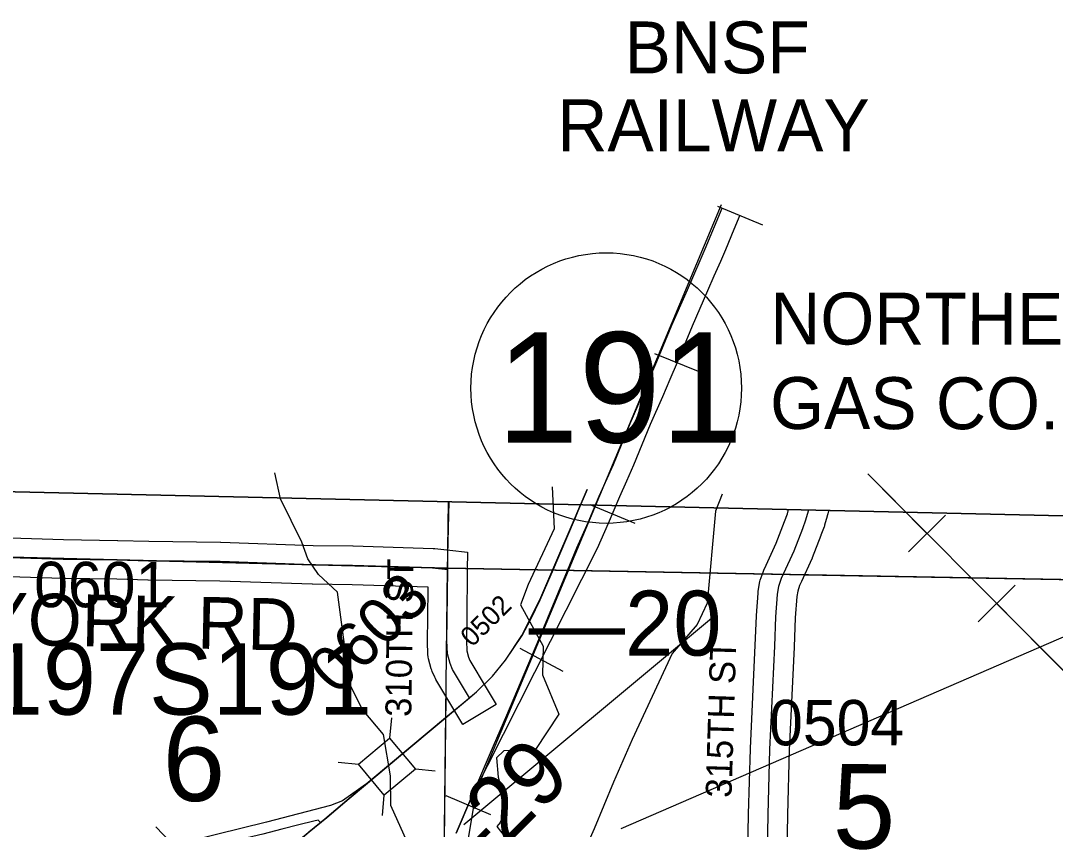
# Model space of a CAD drawing. Extents: x -132.8 to -73.3, y -60 to -26.
# Drawn here: x -109.248 to -107.653, y -33.15 to -31.904 of the extents above; entities that cross this region are included whole.
import ezdxf

# ---------------------------------------------------------------- set-up
doc = ezdxf.new("R2010")
doc.units = 0
for name, color, linetype in [('tdCoClipBndry', 7, 'Continuous'), ('tdCoCoBndry', 7, 'Continuous'), ('tdCoCoBndryPart', 7, 'Continuous'), ('tdCoHydroRiver', 7, 'Continuous'), ('tdCoIntCL', 7, 'Continuous'), ('tdCoIntRamp', 7, 'Continuous'), ('tdCoPipe', 7, 'Continuous'), ('tdCoPipeTxt', 7, 'Continuous'), ('tdCoPriCL', 7, 'Continuous'), ('tdCoPrimary', 7, 'Continuous'), ('tdCoPriNonDiv', 7, 'Continuous'), ('tdCoPriNonDivCL', 7, 'Continuous'), ('tdCoRRCL', 7, 'Continuous'), ('tdCoRROwnerTxt', 7, 'Continuous'), ('tdCoSecRdNmbr', 7, 'Continuous'), ('tdCoSecRdTxt', 7, 'Continuous'), ('tdCoSecRteBand', 7, 'Continuous'), ('tdCoSecRteCL', 7, 'Continuous'), ('tdCoSectLine', 7, 'Continuous'), ('tdCoSectLinePart', 7, 'Continuous'), ('tdCoSectNmbr', 7, 'Continuous'), ('tdCoShieldStRte', 7, 'Continuous'), ('tdCoStrucNonDivPri', 7, 'Continuous'), ('tdCoStrucPriMaintName', 7, 'Continuous'), ('tdCoStrucSec', 7, 'Continuous'), ('tdCoSurfBitum', 7, 'Continuous'), ('tdCoSurfEarth', 7, 'Continuous'), ('tdCoSurfGravel', 7, 'Continuous'), ('tdCoSurfLNO', 7, 'Continuous'), ('tdCoTwpBndryShd', 7, 'Continuous'), ('tdStHwyIntRefPost1', 7, 'Continuous'), ('tdStHwyPriRefPost1', 7, 'Continuous'), ('tdStHwyPriRefPost5', 7, 'Continuous')]:
    doc.layers.add(name, color=color, linetype=linetype)

msp = doc.modelspace()

# ---------------------------------------------------------------- linework, layer by layer
at = {"layer": 'tdCoClipBndry'}
msp.add_lwpolyline([(-120.4505, -32.3055), (-117.456, -32.3982), (-111.5199, -32.564), (-109.5263, -32.624), (-105.5992, -32.7139)], dxfattribs=at)
at = {"layer": 'tdCoCoBndry'}
for p, q in [((-108.5898, -32.7478), (-109.5286, -32.724)), ((-109.5286, -32.724), (-108.5898, -32.7478)), ((-107.591, -32.766), (-108.5898, -32.7478)), ((-108.5898, -32.7478), (-107.591, -32.766))]:
    msp.add_line(p, q, dxfattribs=at)
for points in [[(-105.5992, -32.7139), (-109.5263, -32.624), (-111.5199, -32.564), (-117.456, -32.3982), (-120.4505, -32.3055)], [(-118.4546, -32.4661), (-117.4589, -32.4981), (-116.4617, -32.5233), (-115.465, -32.5533), (-114.5074, -32.5812), (-113.5104, -32.6094), (-112.5172, -32.6357), (-111.5227, -32.6639), (-110.5246, -32.6927), (-109.5289, -32.724), (-108.5902, -32.7478), (-107.5913, -32.766), (-106.5995, -32.7917), (-105.6015, -32.8138)], [(-118.4542, -32.4661), (-117.4585, -32.4981), (-116.4613, -32.5233), (-115.4646, -32.5533), (-114.507, -32.5812), (-113.51, -32.6094), (-112.5168, -32.6357), (-111.5223, -32.6639), (-110.5242, -32.6927), (-109.5286, -32.724), (-108.5898, -32.7478), (-107.591, -32.766), (-106.5991, -32.7917), (-105.6011, -32.8138)], [(-118.4542, -32.4661), (-117.4585, -32.4981), (-116.4613, -32.5233), (-115.4646, -32.5533), (-114.507, -32.5812), (-113.51, -32.6094), (-112.5168, -32.6357), (-111.5223, -32.6639), (-110.5242, -32.6927), (-109.5286, -32.724), (-108.5898, -32.7478), (-107.591, -32.766), (-106.5991, -32.7917), (-105.6011, -32.8138)]]:
    msp.add_lwpolyline(points, dxfattribs=at)
at = {"layer": 'tdCoCoBndryPart'}
for points in [[(-108.5606, -32.7484), (-108.1051, -32.7566)], [(-108.0403, -32.7578), (-107.5913, -32.766), (-107.3632, -32.7719)]]:
    msp.add_lwpolyline(points, dxfattribs=at)
at = {"layer": 'tdCoHydroRiver'}
for points in [[(-108.6525, -33.1697), (-108.6774, -33.1134), (-108.6779, -33.0676), (-108.689, -33.0042), (-108.7212, -32.9656), (-108.7408, -32.9272), (-108.7595, -32.7847), (-108.7888, -32.7572), (-108.8056, -32.7331), (-108.8145, -32.7076), (-108.8476, -32.6406), (-108.8561, -32.6009)], [(-108.4289, -32.6222), (-108.4257, -32.687), (-108.4656, -32.7728), (-108.4774, -32.8041), (-108.4427, -32.8681), (-108.4437, -32.9123), (-108.4184, -32.9728), (-108.4544, -33.0272), (-108.5034, -33.0292), (-108.5147, -33.04), (-108.5122, -33.07), (-108.4992, -33.1177), (-108.5092, -33.1395), (-108.5141, -33.1457), (-108.4917, -33.1744)], [(-108.1667, -32.6334), (-108.1773, -32.6598), (-108.1901, -32.8015), (-108.2051, -32.8343), (-108.2441, -32.8792), (-108.3057, -33.0118), (-108.3341, -33.0775), (-108.3642, -33.1493), (-108.3765, -33.1771)]]:
    msp.add_lwpolyline(points, dxfattribs=at)
at = {"layer": 'tdCoIntCL'}
msp.add_lwpolyline([(-108.7861, -33.1398), (-108.7893, -33.136), (-108.7963, -33.1376), (-108.8194, -33.1435), (-108.8455, -33.1502), (-108.8749, -33.1578), (-108.9076, -33.1654), (-108.9368, -33.173), (-108.9513, -33.1773), (-108.9681, -33.1819), (-109.0321, -33.1971), (-109.0777, -33.2082), (-109.1054, -33.2139), (-109.1183, -33.216), (-109.1199, -33.2298)], dxfattribs=at)
at = {"layer": 'tdCoIntRamp'}
msp.add_lwpolyline([(-108.7114, -33.0775), (-108.7518, -33.1061), (-108.7705, -33.1134), (-108.8689, -33.1391), (-108.9463, -33.158), (-109.1132, -33.1998)], dxfattribs=at)
at = {"layer": 'tdCoPipe'}
for p, q in [((-107.8225, -32.6658), (-107.8796, -32.7226)), ((-107.7152, -32.7737), (-107.7724, -32.8306))]:
    msp.add_line(p, q, dxfattribs=at)
for points in [[(-105.8474, -34.5165), (-106.6954, -33.771), (-107.5134, -33.034), (-107.9422, -32.6025)], [(-107.8511, -32.6942), (-107.9422, -32.6025)], [(-107.5314, -33.0158), (-107.7438, -32.8021)]]:
    msp.add_lwpolyline(points, dxfattribs=at)
at = {"layer": 'tdCoPriCL'}
msp.add_lwpolyline([(-108.8039, -33.154), (-108.7861, -33.1398), (-108.7285, -33.091), (-108.6809, -33.0514), (-108.59, -32.9754), (-108.5565, -32.9473), (-108.5455, -32.9382), (-108.521, -32.9141), (-108.501, -32.8897), (-108.4756, -32.8515), (-108.4621, -32.8265), (-108.4478, -32.7965), (-108.4308, -32.7575), (-108.4288, -32.7528), (-108.3935, -32.6695), (-108.3852, -32.6501)], dxfattribs=at)
at = {"layer": 'tdCoPrimary'}
for points in [[(-108.8903, -33.2258), (-108.8393, -33.1837), (-108.8375, -33.1821), (-108.8311, -33.1769), (-108.8169, -33.1652), (-108.8035, -33.154), (-108.7763, -33.1322), (-108.7486, -33.1085), (-108.7281, -33.091), (-108.6805, -33.0514), (-108.5561, -32.9473), (-108.5452, -32.9382), (-108.5206, -32.9141), (-108.5007, -32.8897), (-108.4753, -32.8515), (-108.4617, -32.8265), (-108.4474, -32.7965), (-108.4304, -32.7575), (-108.4284, -32.7528), (-108.3931, -32.6695), (-108.3849, -32.6502)], [(-108.4284, -32.7528), (-108.3931, -32.6695), (-108.3849, -32.6502)], [(-108.4284, -32.7528), (-108.3931, -32.6695), (-108.3849, -32.6502)], [(-108.8986, -33.2326), (-108.8903, -33.2258), (-108.8375, -33.1821), (-108.8311, -33.1769), (-108.8169, -33.1652), (-108.8035, -33.154), (-108.7763, -33.1322), (-108.7486, -33.1085), (-108.7281, -33.091), (-108.6805, -33.0514), (-108.5561, -32.9473), (-108.5452, -32.9382), (-108.5206, -32.9141), (-108.5007, -32.8897), (-108.4753, -32.8515), (-108.4617, -32.8265), (-108.4474, -32.7965), (-108.4304, -32.7575), (-108.4284, -32.7528)], [(-108.8986, -33.2326), (-108.8903, -33.2258), (-108.8375, -33.1821), (-108.8311, -33.1769), (-108.8169, -33.1652), (-108.8035, -33.154), (-108.7763, -33.1322), (-108.7486, -33.1085), (-108.7281, -33.091), (-108.6805, -33.0514), (-108.5561, -32.9473), (-108.5452, -32.9382), (-108.5206, -32.9141), (-108.5007, -32.8897), (-108.4753, -32.8515), (-108.4617, -32.8265), (-108.4474, -32.7965), (-108.4304, -32.7575), (-108.4284, -32.7528)]]:
    msp.add_lwpolyline(points, dxfattribs=at)
at = {"layer": 'tdCoPriNonDiv'}
msp.add_lwpolyline([(-108.8421, -33.1856), (-108.7766, -33.1322), (-108.5455, -32.9382), (-108.521, -32.9141), (-108.501, -32.8897), (-108.4756, -32.8515), (-108.4478, -32.7965), (-108.3751, -32.6266), (-108.4291, -32.7528)], dxfattribs=at)
at = {"layer": 'tdCoPriNonDivCL'}
for points in [[(-108.4288, -32.7528), (-108.3935, -32.6695), (-108.3852, -32.6501)], [(-108.4288, -32.7528), (-108.3935, -32.6695), (-108.3852, -32.6501)], [(-108.8039, -33.154), (-108.7766, -33.1322), (-108.7489, -33.1085), (-108.7285, -33.091), (-108.6809, -33.0514), (-108.5565, -32.9473), (-108.5455, -32.9382), (-108.521, -32.9141), (-108.501, -32.8897), (-108.4756, -32.8515), (-108.4621, -32.8265), (-108.4478, -32.7965), (-108.4308, -32.7575), (-108.4288, -32.7528)], [(-108.8039, -33.154), (-108.7766, -33.1322), (-108.7489, -33.1085), (-108.7285, -33.091), (-108.6809, -33.0514), (-108.5565, -32.9473), (-108.5455, -32.9382), (-108.521, -32.9141), (-108.501, -32.8897), (-108.4756, -32.8515), (-108.4621, -32.8265), (-108.4478, -32.7965), (-108.4308, -32.7575), (-108.4288, -32.7528)]]:
    msp.add_lwpolyline(points, dxfattribs=at)
at = {"layer": 'tdCoRRCL'}
for p, q in [((-108.1738, -32.1899), (-108.1045, -32.2185)), ((-108.2709, -32.4166), (-108.2014, -32.4449)), ((-108.3707, -32.6494), (-108.3016, -32.6784)), ((-108.4787, -32.8712), (-108.4125, -32.9064)), ((-108.5928, -33.0981), (-108.5238, -33.1275))]:
    msp.add_line(p, q, dxfattribs=at)
for points in [[(-108.5767, -33.156), (-108.5528, -33.0997), (-108.519, -33.0214), (-108.4988, -32.974), (-108.4492, -32.8574), (-108.405, -32.7512), (-108.3907, -32.7163), (-108.3735, -32.6775), (-108.3563, -32.6366), (-108.3344, -32.5877), (-108.3088, -32.5249), (-108.29, -32.4821), (-108.2673, -32.4294), (-108.248, -32.3818), (-108.2443, -32.3733), (-108.2204, -32.3187), (-108.2007, -32.2737), (-108.1929, -32.2557), (-108.1668, -32.1927)], [(-108.5456, -33.0902), (-108.1677, -32.1871)], [(-108.1396, -32.2037), (-108.1487, -32.2255), (-108.1617, -32.257), (-108.1696, -32.275), (-108.1794, -32.2975), (-108.1893, -32.32), (-108.2012, -32.3473), (-108.2132, -32.3746), (-108.2265, -32.4069), (-108.2362, -32.4307), (-108.2475, -32.4571), (-108.2588, -32.4834), (-108.2777, -32.5262), (-108.2904, -32.5576), (-108.3032, -32.589), (-108.3142, -32.6135), (-108.3251, -32.6379), (-108.3423, -32.6788), (-108.3595, -32.7176), (-108.5528, -33.0997), (-108.5767, -33.156)], [(-108.5669, -33.2191), (-108.5456, -33.0902)]]:
    msp.add_lwpolyline(points, dxfattribs=at)
at = {"layer": 'tdCoSecRteBand'}
for points in [[(-108.127, -33.1839), (-108.1261, -33.127), (-108.1261, -33.1268), (-108.1261, -33.1267), (-108.1233, -33.0263), (-108.1233, -33.026), (-108.1233, -33.0257), (-108.1157, -32.8665), (-108.114, -32.8216), (-108.114, -32.8211), (-108.1139, -32.8206), (-108.1115, -32.7861), (-108.1114, -32.7848), (-108.1112, -32.7836), (-108.1092, -32.771), (-108.1088, -32.7684), (-108.108, -32.766), (-108.1038, -32.7537), (-108.1033, -32.7522), (-108.1027, -32.7508), (-108.0991, -32.743), (-108.0836, -32.7092), (-108.0706, -32.6757), (-108.0662, -32.6639), (-108.0644, -32.6575)], [(-108.0025, -32.6589), (-108.0048, -32.6671), (-108.0048, -32.6672), (-108.0048, -32.6674), (-108.0088, -32.6814), (-108.0091, -32.6827), (-108.0096, -32.6839), (-108.0145, -32.697), (-108.0146, -32.6971), (-108.0146, -32.6972), (-108.0279, -32.7317), (-108.0283, -32.7326), (-108.0286, -32.7334), (-108.0445, -32.768), (-108.0475, -32.7744), (-108.0503, -32.7829), (-108.0517, -32.7916), (-108.0541, -32.8244), (-108.0557, -32.8689), (-108.0557, -32.8691), (-108.0557, -32.8692), (-108.0634, -33.0282), (-108.0661, -33.1281), (-108.0671, -33.185)], [(-109.2641, -32.7011), (-109.1821, -32.7036), (-109.0987, -32.7048), (-109.0985, -32.7048), (-109.0982, -32.7048), (-109.0507, -32.7063), (-108.9402, -32.7075), (-108.9399, -32.7075), (-108.9395, -32.7075), (-108.797, -32.7125), (-108.7359, -32.7134), (-108.7357, -32.7134), (-108.7354, -32.7134), (-108.6121, -32.7174), (-108.611, -32.7174), (-108.6099, -32.7175), (-108.5866, -32.72), (-108.5595, -32.7229), (-108.5598, -32.7501), (-108.5605, -32.8261), (-108.5605, -32.8262), (-108.5605, -32.8263), (-108.5611, -32.8595), (-108.5605, -32.8749), (-108.5578, -32.8847), (-108.5555, -32.8898), (-108.5303, -32.9319), (-108.5149, -32.9577), (-108.5664, -32.9885), (-108.5818, -32.9627), (-108.608, -32.9191), (-108.6089, -32.9175), (-108.6096, -32.9159), (-108.6136, -32.907), (-108.6145, -32.9049), (-108.6151, -32.9027), (-108.6193, -32.8874), (-108.6202, -32.8841), (-108.6203, -32.8806), (-108.6211, -32.8609), (-108.6211, -32.8601), (-108.6211, -32.8593), (-108.6205, -32.8255), (-108.6201, -32.7772), (-108.7371, -32.7734), (-108.7983, -32.7724), (-108.7985, -32.7724), (-108.7988, -32.7724), (-108.9413, -32.7675), (-109.0516, -32.7663), (-109.0519, -32.7663), (-109.0522, -32.7663), (-109.0998, -32.7648), (-109.1832, -32.7636), (-109.1834, -32.7636), (-109.1836, -32.7636), (-109.266, -32.7611)]]:
    msp.add_lwpolyline(points, dxfattribs=at)
at = {"layer": 'tdCoSecRteCL'}
for points in [[(-108.0971, -33.1844), (-108.0961, -33.1275), (-108.0934, -33.0271), (-108.0857, -32.8678), (-108.084, -32.8227), (-108.0816, -32.7882), (-108.0796, -32.7756), (-108.0754, -32.7633), (-108.0718, -32.7555), (-108.0559, -32.7209), (-108.0426, -32.6864), (-108.0377, -32.6733), (-108.0337, -32.6592), (-108.0334, -32.6582)], [(-108.5561, -32.9473), (-108.5822, -32.9037), (-108.5862, -32.8948), (-108.5904, -32.8795), (-108.5911, -32.8598), (-108.5905, -32.8259), (-108.5898, -32.7498), (-108.6131, -32.7474), (-108.7364, -32.7434), (-108.7978, -32.7424), (-108.9406, -32.7375), (-109.0513, -32.7363), (-109.0991, -32.7348), (-109.1827, -32.7336), (-109.2651, -32.7311)]]:
    msp.add_lwpolyline(points, dxfattribs=at)
at = {"layer": 'tdCoSectLine'}
for points in [[(-108.5902, -32.7478), (-108.5878, -32.6455)], [(-109.5289, -32.724), (-108.5902, -32.7478)], [(-108.6014, -33.7311), (-108.5902, -32.7478)], [(-108.5902, -32.7478), (-107.5913, -32.766)]]:
    msp.add_lwpolyline(points, dxfattribs=at)
at = {"layer": 'tdCoSectLinePart'}
for points in [[(-108.5895, -32.7199), (-108.5878, -32.6455)], [(-108.5606, -32.7484), (-108.1051, -32.7566)], [(-108.0403, -32.7578), (-107.5913, -32.766)], [(-108.601, -33.7013), (-108.5924, -32.9456)]]:
    msp.add_lwpolyline(points, dxfattribs=at)
at = {"layer": 'tdCoShieldStRte'}
msp.add_circle((-108.3455, -32.4701), 0.2085, dxfattribs=at)
at = {"layer": 'tdCoStrucNonDivPri'}
msp.add_line((-109.005, -33.1826), (-109.0399, -33.1463), dxfattribs=at)
for points in [[(-108.6766, -32.9785), (-108.6795, -33.0096), (-108.6395, -33.0577)], [(-108.7588, -33.0467), (-108.7276, -33.0496), (-108.6795, -33.0096)], [(-108.6905, -33.1289), (-108.6876, -33.0977), (-108.7276, -33.0496)], [(-108.609, -33.0606), (-108.6395, -33.0577), (-108.6876, -33.0977)]]:
    msp.add_lwpolyline(points, dxfattribs=at)
at = {"layer": 'tdCoStrucPriMaintName'}
for p, q in [((-108.3226, -33.1487), (-107.2314, -32.6765)), ((-108.3226, -33.1487), (-107.2314, -32.6765)), ((-108.3226, -33.1487), (-107.2314, -32.6765)), ((-108.5651, -33.1426), (-108.1769, -32.8194)), ((-108.5651, -33.1426), (-108.1769, -32.8194)), ((-108.5651, -33.1426), (-108.1769, -32.8194))]:
    msp.add_line(p, q, dxfattribs=at)
at = {"layer": 'tdCoStrucSec'}
for points in [[(-108.6766, -32.9785), (-108.6795, -33.0096), (-108.6395, -33.0577)], [(-108.7588, -33.0467), (-108.7276, -33.0496), (-108.6795, -33.0096)], [(-108.6905, -33.1289), (-108.6876, -33.0977), (-108.7276, -33.0496)], [(-108.609, -33.0606), (-108.6395, -33.0577), (-108.6876, -33.0977)]]:
    msp.add_lwpolyline(points, dxfattribs=at)
at = {"layer": 'tdCoSurfBitum'}
msp.add_lwpolyline([(-108.5561, -32.9473), (-108.5822, -32.9037), (-108.5862, -32.8948), (-108.5904, -32.8795), (-108.5911, -32.8598), (-108.5905, -32.8259), (-108.5898, -32.7498)], dxfattribs=at)
at = {"layer": 'tdCoSurfEarth'}
msp.add_lwpolyline([(-108.0718, -32.7555), (-108.0559, -32.7209), (-108.0426, -32.6864), (-108.0377, -32.6733), (-108.0337, -32.6592), (-108.0334, -32.6582)], dxfattribs=at)
at = {"layer": 'tdCoSurfGravel'}
for points in [[(-109.5286, -32.724), (-109.4, -32.7262), (-109.2651, -32.7311), (-109.1827, -32.7336), (-109.0991, -32.7348), (-109.0513, -32.7363), (-108.9406, -32.7375), (-108.7978, -32.7424), (-108.7364, -32.7434), (-108.6131, -32.7474), (-108.5898, -32.7498)], [(-108.0971, -33.1844), (-108.0961, -33.1275), (-108.0934, -33.0271), (-108.0857, -32.8678), (-108.084, -32.8227), (-108.0816, -32.7882), (-108.0796, -32.7756), (-108.0754, -32.7633), (-108.0718, -32.7555)]]:
    msp.add_lwpolyline(points, dxfattribs=at)
at = {"layer": 'tdCoSurfLNO'}
for p, q in [((-108.5895, -32.7178), (-108.5887, -32.6455)), ((-108.5898, -32.7498), (-108.5895, -32.7178))]:
    msp.add_line(p, q, dxfattribs=at)
at = {"layer": 'tdCoTwpBndryShd'}
msp.add_lwpolyline([(-118.4546, -32.4661), (-117.4589, -32.4981), (-116.4617, -32.5233), (-115.465, -32.5533), (-114.5074, -32.5812), (-113.5104, -32.6094), (-112.5172, -32.6357), (-111.5227, -32.6639), (-110.5246, -32.6927), (-109.5289, -32.724), (-108.5902, -32.7478), (-107.5913, -32.766), (-106.5995, -32.7917), (-105.6015, -32.8138)], dxfattribs=at)

# ---------------------------------------------------------------- texts
at = {"layer": 'tdCoPipeTxt'}
for s, p in [('NORTHERN NATURAL', (-108.0928, -32.4028)), ('GAS CO.', (-108.093, -32.5331))]:
    msp.add_text(s, height=0.08, rotation=359.919, dxfattribs=at).set_placement(p)
at = {"layer": 'tdCoRROwnerTxt'}
for s, p in [('BNSF', (-108.3172, -31.9851)), ('RAILWAY', (-108.4209, -32.1051))]:
    msp.add_text(s, height=0.08, dxfattribs=at).set_placement(p)
at = {"layer": 'tdCoSecRdNmbr'}
for s, height, rotation, p in [('0601', 0.07, 359.9179, (-109.2273, -32.8078)), ('0603', 0.07, 44.9182, (-108.7609, -32.9452)), ('0502', 0.03, 44.9184, (-108.5522, -32.8705)), ('0504', 0.07, 359.9187, (-108.0945, -33.0207))]:
    msp.add_text(s, height=height, rotation=rotation, dxfattribs=at).set_placement(p)
at = {"layer": 'tdCoSecRdTxt'}
for s, height, rotation, p in [('310TH ST', 0.04, 89.2228, (-108.646, -32.9771)), ('YORK RD', 0.08, 358.817, (-109.3092, -32.8648)), ('315TH ST', 0.04, 88.2526, (-108.1524, -33.102))]:
    msp.add_text(s, height=height, rotation=rotation, dxfattribs=at).set_placement(p)
at = {"layer": 'tdCoSectNmbr'}
for s, rotation, p in [('6', 359.9179, (-109.0295, -33.1064)), ('5', 359.9187, (-107.9966, -33.1797))]:
    msp.add_text(s, height=0.13, rotation=rotation, dxfattribs=at).set_placement(p)
at = {"layer": 'tdCoShieldStRte'}
msp.add_text('191', height=0.17, dxfattribs=at).set_placement((-108.5144, -32.554))
at = {"layer": 'tdCoStrucPriMaintName'}
msp.add_text('78197S191', height=0.11, dxfattribs=at).set_placement((-109.4593, -32.9735))
msp.add_text('78197S191', height=0.11, dxfattribs=at).set_placement((-109.4593, -32.9735))
msp.add_text('78197S191', height=0.11, dxfattribs=at).set_placement((-109.4593, -32.9735))
at = {"layer": 'tdStHwyIntRefPost1'}
msp.add_text('‒‒29', height=0.1, rotation=45, dxfattribs=at).set_placement((-108.6061, -33.2824))
at = {"layer": 'tdStHwyPriRefPost1'}
msp.add_text('‒‒20', height=0.1, dxfattribs=at).set_placement((-108.4652, -32.8824))
at = {"layer": 'tdStHwyPriRefPost5'}
msp.add_text('‒‒20', height=0.1, dxfattribs=at).set_placement((-108.4652, -32.8824))

doc.saveas('drawing.dxf')
